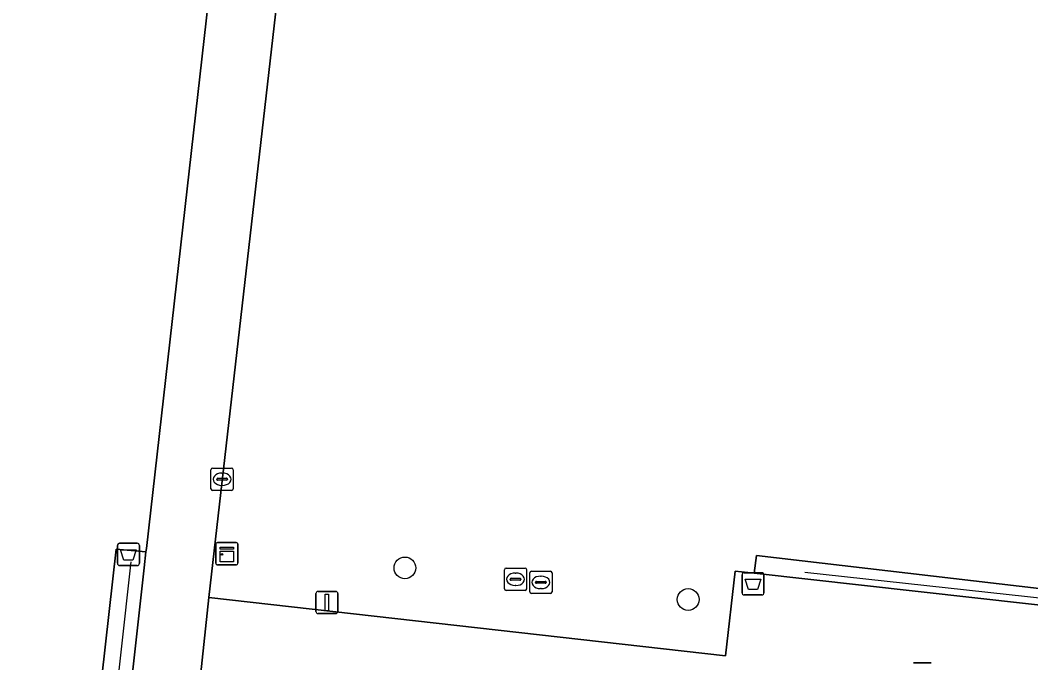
# Model space of a CAD drawing. Extents: x 162510 to 163918, y 388494 to 389774.
# Drawn here: x 162778.56 to 162824.04, y 388757.22 to 388786.15 of the extents above; entities that cross this region are included whole.
import ezdxf

# ---------------------------------------------------------------- set-up
doc = ezdxf.new("R2010")
doc.units = 0
for name, color, linetype in [('IMGEO_Afvalbak', 7, 'Continuous'), ('IMGEO_Boom', 7, 'Continuous'), ('IMGEO_Groenvoorziening', 7, 'Continuous'), ('IMGEO_Hek', 7, 'Continuous'), ('IMGEO_Kast', 7, 'Continuous'), ('IMGEO_Kolk', 7, 'Continuous'), ('IMGEO_Lichtmast', 7, 'Continuous'), ('IMGEO_Rioolput', 7, 'Continuous'), ('IMGEO_Voetpad_open', 7, 'Continuous')]:
    doc.layers.add(name, color=color, linetype=linetype)

msp = doc.modelspace()

# ---------------------------------------------------------------- linework, layer by layer
at = {"layer": 'IMGEO_Afvalbak'}
for p, q in [((162782.936, 388761.7), (162782.936, 388762.5)), ((162782.936, 388762.5), (162782.936, 388761.7)), ((162783.036, 388762.6), (162783.826, 388762.6)), ((162783.826, 388762.6), (162783.036, 388762.6)), ((162783.926, 388762.5), (162783.926, 388761.7)), ((162783.926, 388761.7), (162783.926, 388762.5)), ((162783.826, 388761.6), (162783.036, 388761.6)), ((162783.036, 388761.6), (162783.826, 388761.6)), ((162811.147, 388761.277), (162811.937, 388761.277)), ((162811.937, 388761.277), (162811.147, 388761.277)), ((162811.047, 388760.377), (162811.047, 388761.177)), ((162811.047, 388761.177), (162811.047, 388760.377)), ((162812.037, 388761.177), (162812.037, 388760.377)), ((162812.037, 388760.377), (162812.037, 388761.177)), ((162811.937, 388760.277), (162811.147, 388760.277)), ((162811.147, 388760.277), (162811.937, 388760.277))]:
    msp.add_line(p, q, dxfattribs=at)
for points in [[(162783.079, 388762.314), (162783.783, 388762.314), (162783.634, 388761.844), (162783.228, 388761.844), (162783.079, 388762.314)], [(162811.19, 388760.991), (162811.894, 388760.991), (162811.745, 388760.521), (162811.339, 388760.521), (162811.19, 388760.991)]]:
    msp.add_lwpolyline(points, dxfattribs=at)
for centre, start, end in [((162783.036, 388762.5), 90, 180), ((162783.036, 388762.5), 90, 180), ((162783.826, 388762.5), 0, 90), ((162783.826, 388762.5), 360, 90), ((162783.036, 388761.7), 180, 270), ((162783.036, 388761.7), 180, 270), ((162783.826, 388761.7), 270, 0), ((162783.826, 388761.7), 270, 0), ((162811.147, 388761.177), 90, 180), ((162811.147, 388761.177), 90, 180), ((162811.937, 388761.177), 0, 90), ((162811.937, 388761.177), 360, 90), ((162811.147, 388760.377), 180, 270), ((162811.147, 388760.377), 180, 270), ((162811.937, 388760.377), 270, 0), ((162811.937, 388760.377), 270, 0)]:
    msp.add_arc(centre, 0.1, start, end, dxfattribs=at)
at = {"layer": 'IMGEO_Boom'}
for centre in [(162795.875, 388761.493), (162808.624, 388760.071)]:
    msp.add_circle(centre, 0.489, dxfattribs=at)
at = {"layer": 'IMGEO_Groenvoorziening'}
for points in [[(162796.013, 388838.58), (162787.054, 388760.164), (162810.302, 388757.538), (162810.732, 388761.348), (162811.599, 388761.251), (162811.693, 388762.054), (162836.238, 388759.178), (162836.159, 388758.504), (162835.689, 388754.67), (162858.012, 388752.154), (162857.733, 388750), (162857.664, 388749.464), (162852.946, 388750), (162847.629, 388750.604), (162847.556, 388750), (162843.693, 388717.92), (162874.857, 388714.463), (162874.972, 388715.362), (162875.021, 388715.746), (162901.888, 388712.788), (162901.876, 388712.642), (162901.783, 388711.476), (162943.308, 388706.87)], [(162693.788, 388721.694), (162698.73, 388720.407), (162703.528, 388719.715), (162703.809, 388719.674), (162705.509, 388719.489), (162706.051, 388723.761), (162774.678, 388716.282), (162777.249, 388717.372), (162778.349, 388717.838), (162779.329, 388718.213), (162780.004, 388724.284), (162780.12, 388725.328), (162779.405, 388725.427), (162778.724, 388725.521), (162782.069, 388755.112), (162782.886, 388762.34), (162784.221, 388762.216), (162784.238, 388762.364), (162788.481, 388799.816)]]:
    msp.add_lwpolyline(points, dxfattribs=at)
at = {"layer": 'IMGEO_Hek'}
for points in [[(162783.538, 388761.764), (162779.548, 388725.694)], [(162813.882, 388761.3), (162833.918, 388759.11)]]:
    msp.add_lwpolyline(points, dxfattribs=at)
at = {"layer": 'IMGEO_Kast'}
for p, q in [((162787.438, 388762.633), (162788.279, 388762.633)), ((162788.279, 388762.633), (162787.438, 388762.633)), ((162787.363, 388761.708), (162787.363, 388762.549)), ((162787.363, 388762.549), (162787.363, 388761.708)), ((162788.363, 388762.558), (162788.363, 388761.717)), ((162788.363, 388761.717), (162788.363, 388762.558)), ((162788.288, 388761.633), (162787.447, 388761.633)), ((162787.447, 388761.633), (162788.288, 388761.633))]:
    msp.add_line(p, q, dxfattribs=at)
for points in [[(162787.558, 388762.423), (162788.158, 388762.423), (162788.158, 388762.338), (162787.558, 388762.338), (162787.558, 388762.423)], [(162787.558, 388762.248), (162788.158, 388762.248), (162788.158, 388761.759), (162787.558, 388761.759), (162787.558, 388762.248)]]:
    msp.add_lwpolyline(points, dxfattribs=at)
msp.add_circle((162787.642, 388762.097), 0.0377, dxfattribs=at)
for centre, start, end in [((162787.441, 388762.555), 92.4484, 184.2845), ((162787.441, 388762.555), 92.4484, 184.2845), ((162788.285, 388762.555), 2.4484, 94.2845), ((162788.285, 388762.555), 2.4484, 94.2845), ((162787.441, 388761.711), 182.4484, 274.2845), ((162787.441, 388761.711), 182.4484, 274.2845), ((162788.285, 388761.711), 272.4484, 4.2845), ((162788.285, 388761.711), 272.4484, 4.2845)]:
    msp.add_arc(centre, 0.0779, start, end, dxfattribs=at)
at = {"layer": 'IMGEO_Kolk'}
for p, q in [((162787.146, 388765.059), (162787.146, 388765.911)), ((162787.221, 388765.985), (162788.073, 388765.985)), ((162788.147, 388765.911), (162788.147, 388765.059)), ((162787.405, 388765.479), (162787.405, 388765.491)), ((162787.843, 388765.442), (162787.445, 388765.442)), ((162787.448, 388765.528), (162787.846, 388765.528)), ((162787.634, 388765.765), (162787.659, 388765.765)), ((162787.889, 388765.491), (162787.889, 388765.479)), ((162788.073, 388764.985), (162787.221, 388764.985)), ((162787.657, 388765.205), (162787.632, 388765.205))]:
    msp.add_line(p, q, dxfattribs=at)
for points in [[(162787.146, 388765.059), (162787.146, 388765.911)], [(162787.221, 388765.985), (162788.073, 388765.985)], [(162788.147, 388765.911), (162788.147, 388765.059)], [(162788.073, 388764.985), (162787.221, 388764.985)]]:
    msp.add_lwpolyline(points, dxfattribs=at)
for centre, radius, start, end in [((162787.223, 388765.909), 0.0765, 91.552, 178.448), ((162787.223, 388765.909), 0.0765, 91.552, 178.448), ((162788.071, 388765.909), 0.0765, 1.552, 88.448), ((162788.071, 388765.909), 0.0765, 1.552, 88.448), ((162787.445, 388765.488), 0.0403, 85.8775, 175.7526), ((162787.442, 388765.478), 0.0366, 178.938, 274.7102), ((162787.846, 388765.485), 0.043, 264.8664, 352.4533), ((162787.85, 388765.49), 0.0386, 1.7309, 96.639), ((162787.223, 388765.061), 0.0765, 181.552, 268.448), ((162787.223, 388765.061), 0.0765, 181.552, 268.448), ((162788.071, 388765.061), 0.0765, 271.552, 358.448), ((162788.071, 388765.061), 0.0765, 271.552, 358.448)]:
    msp.add_arc(centre, radius, start, end, dxfattribs=at)
for centre, major_axis, ratio, start_param, end_param in [((162787.633, 388765.485), (-0.387, 0.002), 0.722429, 4.712389, 7.853982), ((162787.658, 388765.485), (-0.39, 0.002), 0.717154, 1.570796, 4.712389)]:
    msp.add_ellipse(centre, major_axis=major_axis, ratio=ratio, start_param=start_param, end_param=end_param, dxfattribs=at)
at = {"layer": 'IMGEO_Lichtmast'}
for p, q in [((162791.97, 388760.437), (162792.76, 388760.437)), ((162792.76, 388760.437), (162791.97, 388760.437)), ((162791.87, 388759.537), (162791.87, 388760.337)), ((162791.87, 388760.337), (162791.87, 388759.537)), ((162792.86, 388760.337), (162792.86, 388759.537)), ((162792.86, 388759.537), (162792.86, 388760.337)), ((162792.76, 388759.437), (162791.97, 388759.437)), ((162791.97, 388759.437), (162792.76, 388759.437)), ((162818.766, 388757.221), (162819.556, 388757.221)), ((162819.556, 388757.221), (162818.766, 388757.221))]:
    msp.add_line(p, q, dxfattribs=at)
msp.add_lwpolyline([(162792.29, 388760.312), (162792.44, 388760.312), (162792.44, 388759.562), (162792.29, 388759.562), (162792.29, 388760.312)], dxfattribs=at)
for centre, start, end in [((162791.97, 388760.337), 90, 180), ((162791.97, 388760.337), 90, 180), ((162792.76, 388760.337), 0, 90), ((162792.76, 388760.337), 360, 90), ((162791.97, 388759.537), 180, 270), ((162791.97, 388759.537), 180, 270), ((162792.76, 388759.537), 270, 0), ((162792.76, 388759.537), 270, 0)]:
    msp.add_arc(centre, 0.1, start, end, dxfattribs=at)
at = {"layer": 'IMGEO_Rioolput'}
for p, q in [((162800.354, 388760.555), (162800.354, 388761.407)), ((162800.429, 388761.481), (162801.281, 388761.481)), ((162801.355, 388761.407), (162801.355, 388760.555)), ((162801.495, 388760.416), (162801.495, 388761.268)), ((162801.57, 388761.342), (162802.422, 388761.342)), ((162802.496, 388761.268), (162802.496, 388760.416)), ((162800.613, 388760.975), (162800.613, 388760.987)), ((162801.051, 388760.938), (162800.653, 388760.938)), ((162800.656, 388761.024), (162801.054, 388761.024)), ((162800.842, 388761.261), (162800.867, 388761.261)), ((162801.097, 388760.987), (162801.097, 388760.975)), ((162801.754, 388760.836), (162801.754, 388760.848)), ((162801.797, 388760.885), (162802.195, 388760.885)), ((162801.983, 388761.122), (162802.008, 388761.122)), ((162802.238, 388760.848), (162802.238, 388760.836)), ((162801.281, 388760.481), (162800.429, 388760.481)), ((162800.865, 388760.701), (162800.84, 388760.701)), ((162802.192, 388760.799), (162801.794, 388760.799)), ((162802.006, 388760.562), (162801.981, 388760.562)), ((162802.422, 388760.342), (162801.57, 388760.342))]:
    msp.add_line(p, q, dxfattribs=at)
for points in [[(162800.354, 388760.555), (162800.354, 388761.407)], [(162800.429, 388761.481), (162801.281, 388761.481)], [(162801.355, 388761.407), (162801.355, 388760.555)], [(162801.495, 388760.416), (162801.495, 388761.268)], [(162801.57, 388761.342), (162802.422, 388761.342)], [(162802.496, 388761.268), (162802.496, 388760.416)], [(162801.281, 388760.481), (162800.429, 388760.481)], [(162802.422, 388760.342), (162801.57, 388760.342)]]:
    msp.add_lwpolyline(points, dxfattribs=at)
for centre, radius, start, end in [((162800.431, 388761.405), 0.0765, 91.552, 178.448), ((162800.431, 388761.405), 0.0765, 91.552, 178.448), ((162801.279, 388761.405), 0.0765, 1.552, 88.448), ((162801.279, 388761.405), 0.0765, 1.552, 88.448), ((162801.572, 388761.266), 0.0765, 91.552, 178.448), ((162801.572, 388761.266), 0.0765, 91.552, 178.448), ((162802.42, 388761.266), 0.0765, 1.552, 88.448), ((162802.42, 388761.266), 0.0765, 1.552, 88.448), ((162800.653, 388760.984), 0.0403, 85.8775, 175.7526), ((162800.65, 388760.974), 0.0366, 178.938, 274.7102), ((162801.054, 388760.981), 0.043, 264.8664, 352.4533), ((162801.058, 388760.986), 0.0386, 1.7309, 96.639), ((162801.794, 388760.845), 0.0403, 85.8775, 175.7526), ((162801.791, 388760.835), 0.0366, 178.938, 274.7102), ((162802.195, 388760.842), 0.043, 264.8664, 352.4533), ((162802.199, 388760.847), 0.0386, 1.7309, 96.639), ((162800.431, 388760.557), 0.0765, 181.552, 268.448), ((162800.431, 388760.557), 0.0765, 181.552, 268.448), ((162801.279, 388760.557), 0.0765, 271.552, 358.448), ((162801.279, 388760.557), 0.0765, 271.552, 358.448), ((162801.572, 388760.418), 0.0765, 181.552, 268.448), ((162801.572, 388760.418), 0.0765, 181.552, 268.448), ((162802.42, 388760.418), 0.0765, 271.552, 358.448), ((162802.42, 388760.418), 0.0765, 271.552, 358.448)]:
    msp.add_arc(centre, radius, start, end, dxfattribs=at)
for centre, major_axis, ratio, start_param, end_param in [((162800.841, 388760.981), (-0.387, 0.002), 0.722429, 4.712389, 7.853982), ((162800.866, 388760.981), (-0.39, 0.002), 0.717154, 1.570796, 4.712389), ((162801.982, 388760.842), (-0.387, 0.002), 0.722429, 4.712389, 7.853982), ((162802.007, 388760.842), (-0.39, 0.002), 0.717154, 1.570796, 4.712389)]:
    msp.add_ellipse(centre, major_axis=major_axis, ratio=ratio, start_param=start_param, end_param=end_param, dxfattribs=at)
at = {"layer": 'IMGEO_Voetpad_open'}
for points in [[(162785.965, 388750), (162787.054, 388760.164), (162796.013, 388838.58)], [(162788.481, 388799.816), (162784.238, 388762.364), (162784.221, 388762.216), (162784.139, 388761.491), (162782.862, 388750)], [(162836.159, 388758.504), (162811.599, 388761.251), (162810.732, 388761.348), (162810.302, 388757.538), (162787.054, 388760.164), (162785.965, 388750)]]:
    msp.add_lwpolyline(points, dxfattribs=at)
for points in [[(162784.139, 388761.491), (162784.221, 388762.216), (162782.886, 388762.34), (162782.069, 388755.112), (162778.724, 388725.521), (162779.405, 388725.427), (162780.12, 388725.328), (162782.862, 388750)], [(162836.238, 388759.178), (162811.693, 388762.054), (162811.599, 388761.251), (162836.159, 388758.504)]]:
    msp.add_lwpolyline(points, close=True, dxfattribs=at)

doc.saveas('drawing.dxf')
